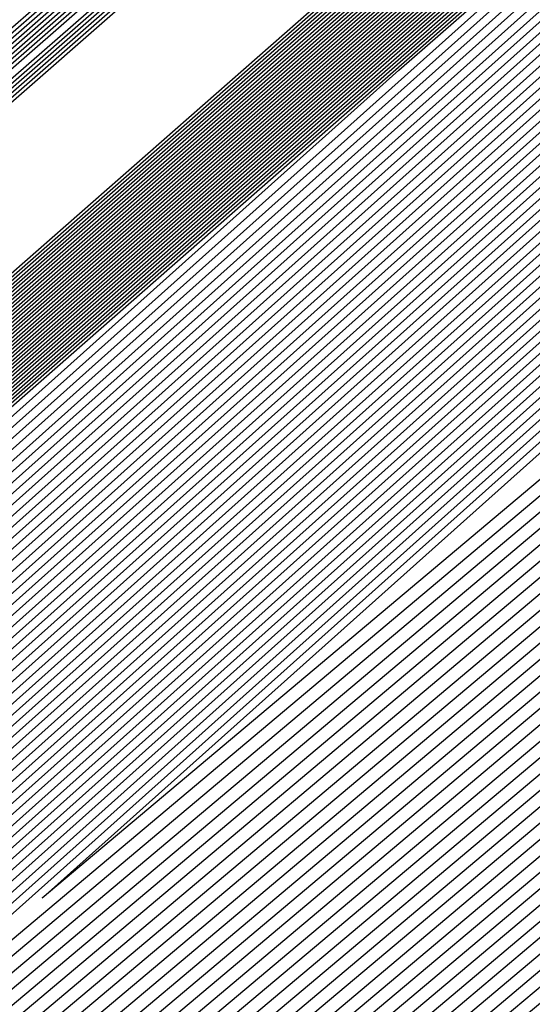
# Model space of a CAD drawing. Extents: x 3249832 to 3255657, y 13789405 to 13793316.
# Tile 761 of 1056: x 3253207.519 to 3253207.651, y 13791256.553 to 13791256.807. Entities that reach past the tile are written whole.
import ezdxf

# ---------------------------------------------------------------- set-up
doc = ezdxf.new("R2010")
doc.units = 0
doc.header["$LTSCALE"] = 100
doc.header["$MEASUREMENT"] = 0
for name, color, linetype in [('GRATIO_03231_CON', 1, 'CONTINUOUS'), ('GRATIO_0323_ICON', 1, 'CONTINUOUS'), ('TARGETS_EAST', 7, 'CONTINUOUS')]:
    doc.layers.add(name, color=color, linetype=linetype)

# ---------------------------------------------------------------- blocks, each defined once
blk = doc.blocks.new('Gratio_032316_contours')
at = {"layer": 'GRATIO_03231_CON', "color": 1, "linetype": 'Continuous', "flags": 128}
for points in [[(3253179.55027, 13791232.39503), (3253186.87441, 13791238.77001), (3253201.4775, 13791251.51898), (3253219.20823, 13791267.00714), (3253234.45763, 13791280.32933), (3253243.00028, 13791287.79153), (3253246.14511, 13791290.5444), (3253246.5846, 13791290.94974), (3253247.02187, 13791291.379), (3253250.20254, 13791294.24212), (3253258.88285, 13791301.95866), (3253274.44262, 13791315.73867), (3253292.7559, 13791331.95413), (3253308.32028, 13791345.76753)], [(3253180.16544, 13791232.93802), (3253187.28488, 13791239.13155), (3253201.72516, 13791251.73678), (3253219.33902, 13791267.12228), (3253234.51314, 13791280.37862), (3253243.01644, 13791287.80647), (3253246.14668, 13791290.54676), (3253246.58389, 13791290.95054), (3253247.01645, 13791291.37639), (3253250.16633, 13791294.21318), (3253258.7639, 13791301.85732), (3253274.17605, 13791315.50724), (3253292.31584, 13791331.56933), (3253307.73285, 13791345.25198)], [(3253180.78061, 13791233.481), (3253187.69534, 13791239.49309), (3253201.97282, 13791251.95458), (3253219.46981, 13791267.23741), (3253234.56866, 13791280.42791), (3253243.03259, 13791287.8214), (3253246.14825, 13791290.54912), (3253246.58317, 13791290.95133), (3253247.01103, 13791291.37378), (3253250.13013, 13791294.18424), (3253258.64495, 13791301.75599), (3253273.90947, 13791315.27582), (3253291.87577, 13791331.18453), (3253307.14542, 13791344.73643)], [(3253181.39578, 13791234.02399), (3253188.1058, 13791239.85463), (3253202.22048, 13791252.17237), (3253219.6006, 13791267.35254), (3253234.62418, 13791280.4772), (3253243.04874, 13791287.83633), (3253246.14982, 13791290.55149), (3253246.58246, 13791290.95213), (3253247.00561, 13791291.37117), (3253250.09393, 13791294.15529), (3253258.526, 13791301.65465), (3253273.6429, 13791315.0444), (3253291.4357, 13791330.79973), (3253306.55799, 13791344.22088)], [(3253182.62612, 13791235.10996), (3253188.92672, 13791240.5777), (3253202.71581, 13791252.60797), (3253219.86218, 13791267.58281), (3253234.73522, 13791280.57579), (3253243.08105, 13791287.8662), (3253246.15297, 13791290.55621), (3253246.58103, 13791290.95372), (3253246.99477, 13791291.36594), (3253250.02153, 13791294.09741), (3253258.2881, 13791301.45198), (3253273.10975, 13791314.58156), (3253290.55557, 13791330.03014), (3253305.38313, 13791343.18978)], [(3253183.24129, 13791235.65295), (3253189.33718, 13791240.93924), (3253202.96347, 13791252.82577), (3253219.99297, 13791267.69794), (3253234.79073, 13791280.62508), (3253243.0972, 13791287.88113), (3253246.15454, 13791290.55858), (3253246.58032, 13791290.95452), (3253246.98935, 13791291.36333), (3253249.98532, 13791294.06847), (3253258.16915, 13791301.35065), (3253272.84317, 13791314.35013), (3253290.11551, 13791329.64534), (3253304.7957, 13791342.67423)], [(3253189.74764, 13791241.30078), (3253203.21113, 13791253.04357), (3253220.12376, 13791267.81308), (3253234.84625, 13791280.67437), (3253243.11336, 13791287.89607), (3253246.15611, 13791290.56094), (3253246.57961, 13791290.95531), (3253246.98393, 13791291.36072), (3253249.94912, 13791294.03953), (3253258.05019, 13791301.24931), (3253272.5766, 13791314.11871), (3253289.67544, 13791329.26055), (3253304.20827, 13791342.15868)], [(3253190.1581, 13791241.66232), (3253203.45879, 13791253.26136), (3253220.25455, 13791267.92821), (3253234.90177, 13791280.72366), (3253243.12951, 13791287.911), (3253246.15768, 13791290.5633), (3253246.57889, 13791290.95611), (3253246.97851, 13791291.35811), (3253249.91292, 13791294.01058), (3253257.93124, 13791301.14798), (3253272.31002, 13791313.88729), (3253289.23538, 13791328.87575), (3253303.62084, 13791341.64313)]]:
    blk.add_lwpolyline(points, dxfattribs=at)
at = {"layer": 'GRATIO_03231_CON', "color": 5, "linetype": 'Continuous', "flags": 128}
for points in [[(3253178.31993, 13791231.30905), (3253186.05349, 13791238.04694), (3253200.98218, 13791251.08338), (3253218.94665, 13791266.77688), (3253234.34659, 13791280.23075), (3253242.96798, 13791287.76167), (3253246.14197, 13791290.53967), (3253246.58603, 13791290.94815), (3253247.02107, 13791291.37394), (3253250.18182, 13791294.2177), (3253258.80647, 13791301.88356), (3253274.26937, 13791315.56557), (3253292.48955, 13791331.61762), (3253308.02221, 13791345.18354)], [(3253177.70476, 13791230.76607), (3253185.64303, 13791237.6854), (3253200.73452, 13791250.86558), (3253218.81586, 13791266.66175), (3253234.29107, 13791280.18146), (3253242.95182, 13791287.74673), (3253246.1404, 13791290.53731), (3253246.58674, 13791290.94735), (3253247.01436, 13791291.36584), (3253250.12102, 13791294.16091), (3253258.59804, 13791301.69555), (3253273.79626, 13791315.14336), (3253291.70456, 13791330.92064), (3253306.97134, 13791344.25434)], [(3253177.08958, 13791230.22308), (3253185.23257, 13791237.32386), (3253200.48686, 13791250.64779), (3253218.68507, 13791266.54661), (3253234.23556, 13791280.13216), (3253242.93567, 13791287.7318), (3253246.13883, 13791290.53495), (3253246.58745, 13791290.94656), (3253247.00766, 13791291.35773), (3253250.06022, 13791294.10413), (3253258.38961, 13791301.50754), (3253273.32314, 13791314.72115), (3253290.91956, 13791330.22366), (3253305.92046, 13791343.32515)], [(3253176.47441, 13791229.68009), (3253184.82211, 13791236.96232), (3253200.23919, 13791250.42999), (3253218.55428, 13791266.43148), (3253234.18004, 13791280.08287), (3253242.91952, 13791287.71687), (3253246.13725, 13791290.53258), (3253246.58817, 13791290.94576), (3253247.00095, 13791291.34963), (3253249.99942, 13791294.04734), (3253258.18118, 13791301.31953), (3253272.85003, 13791314.29894), (3253290.13456, 13791329.52668), (3253304.86958, 13791342.39595)], [(3253175.24407, 13791228.59412), (3253184.00119, 13791236.23925), (3253199.74387, 13791249.99439), (3253218.2927, 13791266.20121), (3253234.069, 13791279.98429), (3253242.88721, 13791287.687), (3253246.13411, 13791290.52786), (3253246.58959, 13791290.94417), (3253246.98754, 13791291.33342), (3253249.87782, 13791293.93376), (3253257.76432, 13791300.94351), (3253271.9038, 13791313.45451), (3253288.56457, 13791328.13272), (3253302.76783, 13791340.53756)], [(3253196.57706, 13791247.03615), (3253203.47105, 13791253.1938), (3253218.75951, 13791266.60126), (3253234.06971, 13791279.98413), (3253242.88772, 13791287.68662), (3253246.13462, 13791290.52731), (3253246.59031, 13791290.94338), (3253246.98083, 13791291.32532), (3253249.81702, 13791293.87697), (3253257.55589, 13791300.7555), (3253271.43068, 13791313.0323), (3253287.77957, 13791327.43574), (3253301.71695, 13791339.60837)], [(3253196.71057, 13791247.15254), (3253203.58621, 13791253.29381), (3253218.83398, 13791266.66558), (3253234.10345, 13791280.01283), (3253242.89801, 13791287.6948), (3253246.13636, 13791290.52784), (3253246.59102, 13791290.94258), (3253246.97413, 13791291.31721), (3253249.75622, 13791293.82018), (3253257.34746, 13791300.56749), (3253270.95757, 13791312.61009), (3253286.99457, 13791326.73875), (3253300.66608, 13791338.67918)], [(3253196.84408, 13791247.26894), (3253203.70137, 13791253.39382), (3253218.90845, 13791266.7299), (3253234.13718, 13791280.04153), (3253242.9083, 13791287.70297), (3253246.13809, 13791290.52836), (3253246.59174, 13791290.94178), (3253246.96742, 13791291.30911), (3253249.69542, 13791293.76339), (3253257.13903, 13791300.37948), (3253270.48445, 13791312.18788), (3253286.20957, 13791326.04177), (3253299.6152, 13791337.74998)], [(3253197.11109, 13791247.50174), (3253203.93169, 13791253.59384), (3253219.0574, 13791266.85855), (3253234.20465, 13791280.09892), (3253242.92888, 13791287.71932), (3253246.14156, 13791290.52941), (3253246.59316, 13791290.94019), (3253246.95401, 13791291.2929), (3253249.57383, 13791293.64981), (3253256.72217, 13791300.00346), (3253269.53822, 13791311.34346), (3253284.63958, 13791324.64781), (3253297.51345, 13791335.89159)], [(3253197.2446, 13791247.61813), (3253204.04685, 13791253.69384), (3253219.13187, 13791266.92287), (3253234.23839, 13791280.12762), (3253242.93918, 13791287.72749), (3253246.1433, 13791290.52994), (3253246.59388, 13791290.9394), (3253246.9473, 13791291.28479), (3253249.51303, 13791293.59302), (3253256.51374, 13791299.81545), (3253269.06511, 13791310.92125), (3253283.85458, 13791323.95083), (3253296.46257, 13791334.9624)], [(3253197.37811, 13791247.73453), (3253204.16201, 13791253.79385), (3253219.20635, 13791266.98719), (3253234.27212, 13791280.15631), (3253242.94947, 13791287.73567), (3253246.14503, 13791290.53046), (3253246.59459, 13791290.9386), (3253246.9406, 13791291.27669), (3253249.45223, 13791293.53623), (3253256.30531, 13791299.62744), (3253268.59199, 13791310.49904), (3253283.06958, 13791323.25385), (3253295.41169, 13791334.0332)], [(3253197.51162, 13791247.85093), (3253204.27717, 13791253.89386), (3253219.28082, 13791267.05151), (3253234.30586, 13791280.18501), (3253242.95976, 13791287.74384), (3253246.14676, 13791290.53099), (3253246.5953, 13791290.9378), (3253246.93389, 13791291.26859), (3253249.39143, 13791293.47944), (3253256.09688, 13791299.43942), (3253268.11888, 13791310.07683), (3253282.28459, 13791322.55687), (3253294.36082, 13791333.10401)], [(3253197.77863, 13791248.08372), (3253204.50749, 13791254.09388), (3253219.42977, 13791267.18016), (3253234.37333, 13791280.2424), (3253242.98034, 13791287.76019), (3253246.15023, 13791290.53204), (3253246.59673, 13791290.93621), (3253246.92048, 13791291.25238), (3253249.26983, 13791293.36586), (3253255.68002, 13791299.0634), (3253267.17265, 13791309.2324), (3253280.71459, 13791321.16291), (3253292.25906, 13791331.24562), (3253298.86322, 13791336.86351)], [(3253197.91214, 13791248.20012), (3253204.62265, 13791254.19388), (3253219.50424, 13791267.24448), (3253234.40706, 13791280.2711), (3253242.99064, 13791287.76837), (3253246.15197, 13791290.53257), (3253246.59744, 13791290.93542), (3253246.91378, 13791291.24427), (3253249.20903, 13791293.30907), (3253255.47159, 13791298.87539), (3253266.69953, 13791308.81019), (3253279.9296, 13791320.46593), (3253291.20819, 13791330.31643), (3253297.66843, 13791335.81202)], [(3253198.04565, 13791248.31651), (3253204.73781, 13791254.29389), (3253219.57872, 13791267.3088), (3253234.4408, 13791280.2998), (3253243.00093, 13791287.77654), (3253246.1537, 13791290.53309), (3253246.59816, 13791290.93462), (3253246.90707, 13791291.23617), (3253249.14823, 13791293.25228), (3253255.26316, 13791298.68738), (3253266.22642, 13791308.38798), (3253279.1446, 13791319.76895), (3253290.15731, 13791329.38723), (3253296.47364, 13791334.76054)], [(3253198.17916, 13791248.43291), (3253204.85297, 13791254.3939), (3253219.65319, 13791267.37312), (3253234.47453, 13791280.32849), (3253243.01122, 13791287.78471), (3253246.15544, 13791290.53362), (3253246.59887, 13791290.93382), (3253246.90036, 13791291.22806), (3253249.08743, 13791293.19549), (3253255.05473, 13791298.49937), (3253265.7533, 13791307.96577), (3253278.3596, 13791319.07197), (3253289.10643, 13791328.45804), (3253295.27885, 13791333.70905)], [(3253198.44617, 13791248.6657), (3253205.08329, 13791254.59392), (3253219.80214, 13791267.50177), (3253234.542, 13791280.38589), (3253243.0318, 13791287.80106), (3253246.15891, 13791290.53467), (3253246.6003, 13791290.93223), (3253246.88695, 13791291.21186), (3253248.96583, 13791293.08191), (3253254.63787, 13791298.12335), (3253264.80707, 13791307.12135), (3253276.7896, 13791317.678), (3253287.00468, 13791326.59965), (3253292.88927, 13791331.60608), (3253295.95133, 13791334.07094)], [(3253198.57968, 13791248.7821), (3253205.19845, 13791254.69392), (3253219.87661, 13791267.56609), (3253234.57574, 13791280.41459), (3253243.04209, 13791287.80924), (3253246.16064, 13791290.53519), (3253246.60101, 13791290.93144), (3253246.88025, 13791291.20375), (3253248.90503, 13791293.02512), (3253254.42944, 13791297.93534), (3253264.33396, 13791306.69914), (3253276.00461, 13791316.98102), (3253285.9538, 13791325.67045), (3253291.69448, 13791330.55459), (3253294.7416, 13791333.01142)], [(3253198.71319, 13791248.8985), (3253205.31361, 13791254.79393), (3253219.95108, 13791267.63041), (3253234.60947, 13791280.44328), (3253243.05239, 13791287.81741), (3253246.16237, 13791290.53572), (3253246.60172, 13791290.93064), (3253246.87354, 13791291.19565), (3253248.84423, 13791292.96834), (3253254.22101, 13791297.74733), (3253263.86084, 13791306.27693), (3253275.21961, 13791316.28404), (3253284.90293, 13791324.74126), (3253290.49969, 13791329.50311), (3253293.53187, 13791331.9519)], [(3253198.8467, 13791249.0149), (3253205.42877, 13791254.89394), (3253220.02556, 13791267.69473), (3253234.64321, 13791280.47198), (3253243.06268, 13791287.82558), (3253246.16411, 13791290.53624), (3253246.60244, 13791290.92984), (3253246.86684, 13791291.18754), (3253248.78343, 13791292.91155), (3253254.01258, 13791297.55932), (3253263.38773, 13791305.85472), (3253274.43461, 13791315.58706), (3253283.85205, 13791323.81207), (3253289.3049, 13791328.45162), (3253292.32214, 13791330.89237), (3253295.39879, 13791333.38715)], [(3253199.11371, 13791249.24769), (3253205.65909, 13791255.09396), (3253220.17451, 13791267.82338), (3253234.71068, 13791280.52937), (3253243.08326, 13791287.84193), (3253246.16758, 13791290.53729), (3253246.60386, 13791290.92825), (3253246.85342, 13791291.17133), (3253248.66183, 13791292.79797), (3253253.59572, 13791297.1833), (3253262.4415, 13791305.01029), (3253272.86462, 13791314.1931), (3253281.7503, 13791321.95368), (3253286.91532, 13791326.34865), (3253289.90268, 13791328.77333), (3253293.18693, 13791331.45768)], [(3253199.24722, 13791249.36409), (3253205.77425, 13791255.19397), (3253220.24898, 13791267.8877), (3253234.74441, 13791280.55807), (3253243.09355, 13791287.85011), (3253246.16931, 13791290.53782), (3253246.60458, 13791290.92746), (3253246.84672, 13791291.16323), (3253248.60103, 13791292.74118), (3253253.38729, 13791296.99529), (3253261.96839, 13791304.58808), (3253272.07962, 13791313.49612), (3253280.69942, 13791321.02448), (3253285.72053, 13791325.29717), (3253288.69295, 13791327.71381), (3253292.081, 13791330.49295), (3253297.61917, 13791335.1971)], [(3253199.38073, 13791249.48048), (3253205.88941, 13791255.29397), (3253220.32345, 13791267.95202), (3253234.77815, 13791280.58677), (3253243.10385, 13791287.85828), (3253246.17105, 13791290.53834), (3253246.60529, 13791290.92666), (3253246.84001, 13791291.15513), (3253248.54023, 13791292.68439), (3253253.17886, 13791296.80728), (3253261.49527, 13791304.16587), (3253271.29462, 13791312.79914), (3253279.64854, 13791320.09529), (3253284.52574, 13791324.24568), (3253287.48322, 13791326.65429), (3253290.97507, 13791329.52822), (3253296.71525, 13791334.41022)], [(3253199.51424, 13791249.59688), (3253206.00457, 13791255.39398), (3253220.39793, 13791268.01634), (3253234.81188, 13791280.61546), (3253243.11414, 13791287.86646), (3253246.17278, 13791290.53887), (3253246.606, 13791290.92586), (3253246.83331, 13791291.14702), (3253248.47943, 13791292.6276), (3253252.97044, 13791296.61927), (3253261.02215, 13791303.74366), (3253270.50962, 13791312.10216), (3253278.59767, 13791319.16609), (3253283.33095, 13791323.1942), (3253286.27349, 13791325.59476), (3253289.86914, 13791328.56348), (3253295.81132, 13791333.62334)], [(3253199.78125, 13791249.82967), (3253206.23489, 13791255.594), (3253220.54687, 13791268.14499), (3253234.87935, 13791280.67286), (3253243.13472, 13791287.8828), (3253246.17625, 13791290.53992), (3253246.60743, 13791290.92427), (3253246.8199, 13791291.13081), (3253248.35784, 13791292.51402), (3253252.55358, 13791296.24325), (3253260.07593, 13791302.89924), (3253268.93963, 13791310.70819), (3253276.49591, 13791317.3077), (3253280.94137, 13791321.09123), (3253283.85403, 13791323.47572), (3253287.65728, 13791326.63402), (3253294.00347, 13791332.04958)], [(3253199.91476, 13791249.94607), (3253206.35005, 13791255.69401), (3253220.62135, 13791268.20931), (3253234.91309, 13791280.70156), (3253243.14501, 13791287.89098), (3253246.17798, 13791290.54045), (3253246.60814, 13791290.92348), (3253246.81319, 13791291.12271), (3253248.29704, 13791292.45723), (3253252.34515, 13791296.05524), (3253259.60281, 13791302.47703), (3253268.15463, 13791310.01121), (3253275.44504, 13791316.37851), (3253279.74658, 13791320.03974), (3253282.6443, 13791322.4162), (3253286.55135, 13791325.66929), (3253293.09954, 13791331.2627), (3253300.79521, 13791337.86923)], [(3253200.04827, 13791250.06247), (3253206.46521, 13791255.79401), (3253220.69582, 13791268.27363), (3253234.94682, 13791280.73025), (3253243.15531, 13791287.89915), (3253246.17972, 13791290.54097), (3253246.60886, 13791290.92268), (3253246.80649, 13791291.1146), (3253248.23624, 13791292.40044), (3253252.13672, 13791295.86723), (3253259.1297, 13791302.05482), (3253267.36963, 13791309.31423), (3253274.39416, 13791315.44932), (3253278.55179, 13791318.98826), (3253281.43456, 13791321.35667), (3253285.44542, 13791324.70455), (3253292.19561, 13791330.47582), (3253300.12972, 13791337.29016)], [(3253200.18178, 13791250.17887), (3253206.58037, 13791255.89402), (3253220.77029, 13791268.33795), (3253234.98056, 13791280.75895), (3253243.1656, 13791287.90733), (3253246.18145, 13791290.5415), (3253246.60957, 13791290.92188), (3253246.79978, 13791291.1065), (3253248.17544, 13791292.34365), (3253251.92829, 13791295.67922), (3253258.65658, 13791301.63261), (3253266.58464, 13791308.61725), (3253273.34328, 13791314.52012), (3253277.357, 13791317.93677), (3253280.22483, 13791320.29715), (3253284.33949, 13791323.73982), (3253291.29169, 13791329.68894), (3253299.46423, 13791336.71108)], [(3253200.44879, 13791250.41166), (3253206.81069, 13791256.09404), (3253220.91924, 13791268.4666), (3253235.04803, 13791280.81634), (3253243.18618, 13791287.92368), (3253246.18492, 13791290.54255), (3253246.611, 13791290.92029), (3253246.78637, 13791291.09029), (3253248.05384, 13791292.23007), (3253251.51143, 13791295.3032), (3253257.71035, 13791300.78818), (3253265.01464, 13791307.22329), (3253271.24153, 13791312.66173), (3253274.96742, 13791315.8338), (3253277.80537, 13791318.17811), (3253282.12763, 13791321.81036), (3253289.48383, 13791328.11518), (3253298.13324, 13791335.55292)], [(3253200.5823, 13791250.52806), (3253206.92586, 13791256.19405), (3253220.99372, 13791268.53092), (3253235.08176, 13791280.84504), (3253243.19647, 13791287.93185), (3253246.18666, 13791290.54307), (3253246.61171, 13791290.9195), (3253246.77966, 13791291.08219), (3253247.99304, 13791292.17328), (3253251.303, 13791295.11519), (3253257.23724, 13791300.36597), (3253264.22964, 13791306.52631), (3253270.19065, 13791311.73254), (3253273.77263, 13791314.78231), (3253276.59564, 13791317.11859), (3253281.0217, 13791320.84562), (3253288.57991, 13791327.3283), (3253297.46775, 13791334.97385)], [(3253200.71581, 13791250.64445), (3253207.04102, 13791256.29406), (3253221.06819, 13791268.59524), (3253235.1155, 13791280.87374), (3253243.20676, 13791287.94002), (3253246.18839, 13791290.5436), (3253246.61242, 13791290.9187), (3253246.77296, 13791291.07408), (3253247.93224, 13791292.11649), (3253251.09457, 13791294.92718), (3253256.76412, 13791299.94376), (3253263.44465, 13791305.82933), (3253269.13978, 13791310.80334), (3253272.57784, 13791313.73083), (3253275.38591, 13791316.05906), (3253279.91577, 13791319.88089), (3253287.67598, 13791326.54142), (3253296.80226, 13791334.39477)], [(3253200.84932, 13791250.76085), (3253207.15618, 13791256.39406), (3253221.14266, 13791268.65956), (3253235.14923, 13791280.90243), (3253243.21706, 13791287.9482), (3253246.19012, 13791290.54412), (3253246.61314, 13791290.9179), (3253246.76625, 13791291.06598), (3253247.87144, 13791292.0597), (3253250.88614, 13791294.73917), (3253256.29101, 13791299.52155), (3253262.65965, 13791305.13235), (3253268.0889, 13791309.87415), (3253271.38305, 13791312.67934), (3253274.17618, 13791314.99954), (3253278.80984, 13791318.91616), (3253286.77206, 13791325.75454), (3253296.13677, 13791333.81569)], [(3253201.11633, 13791250.99365), (3253207.3865, 13791256.59408), (3253221.29161, 13791268.78821), (3253235.2167, 13791280.95983), (3253243.23764, 13791287.96455), (3253246.19359, 13791290.54517), (3253246.61456, 13791290.91631), (3253246.75284, 13791291.04977), (3253247.74984, 13791291.94612), (3253250.46928, 13791294.36315), (3253255.34478, 13791298.67713), (3253261.08965, 13791303.73839), (3253265.98715, 13791308.01576), (3253268.99347, 13791310.57637), (3253271.75672, 13791312.8805), (3253276.59798, 13791316.9867), (3253284.9642, 13791324.18078), (3253294.80578, 13791332.65754)], [(3253201.24984, 13791251.11004), (3253207.50166, 13791256.69409), (3253221.36608, 13791268.85253), (3253235.25044, 13791280.98852), (3253243.24793, 13791287.97272), (3253246.19533, 13791290.5457), (3253246.61528, 13791290.91552), (3253246.74613, 13791291.04167), (3253247.68904, 13791291.88933), (3253250.26085, 13791294.17514), (3253254.87166, 13791298.25492), (3253260.30466, 13791303.04141), (3253264.93627, 13791307.08657), (3253267.79868, 13791309.52489), (3253270.54699, 13791311.82097), (3253275.49205, 13791316.02196), (3253284.06028, 13791323.3939), (3253294.14029, 13791332.07846)], [(3253201.38335, 13791251.22644), (3253207.61682, 13791256.7941), (3253221.44056, 13791268.91685), (3253235.28417, 13791281.01722), (3253243.25822, 13791287.9809), (3253246.19706, 13791290.54622), (3253246.61599, 13791290.91472), (3253246.73943, 13791291.03356), (3253247.62824, 13791291.83254), (3253250.05242, 13791293.98713), (3253254.39855, 13791297.83271), (3253259.51966, 13791302.34443), (3253263.88539, 13791306.15737), (3253266.60389, 13791308.4734), (3253269.33726, 13791310.76145), (3253274.38613, 13791315.05723), (3253283.15635, 13791322.60702), (3253293.4748, 13791331.49938)], [(3253201.51686, 13791251.34284), (3253207.73198, 13791256.8941), (3253221.51503, 13791268.98117), (3253235.31791, 13791281.04592), (3253243.26852, 13791287.98907), (3253246.1988, 13791290.54675), (3253246.6167, 13791290.91393), (3253246.73272, 13791291.02546), (3253247.56744, 13791291.77576), (3253249.84399, 13791293.79912), (3253253.92543, 13791297.41049), (3253258.73466, 13791301.64744), (3253262.83452, 13791305.22818), (3253265.4091, 13791307.42192), (3253268.12753, 13791309.70193), (3253273.2802, 13791314.0925), (3253282.25242, 13791321.82014), (3253292.80931, 13791330.9203), (3253301.81088, 13791338.63068)], [(3253201.78387, 13791251.57563), (3253207.9623, 13791257.09412), (3253221.66398, 13791269.10982), (3253235.38538, 13791281.10331), (3253243.2891, 13791288.00542), (3253246.20227, 13791290.5478), (3253246.61813, 13791290.91233), (3253246.71931, 13791291.00925), (3253247.44584, 13791291.66218), (3253249.42713, 13791293.4231), (3253252.9792, 13791296.56607), (3253257.16467, 13791300.25348), (3253260.73276, 13791303.36979), (3253263.01952, 13791305.31895), (3253265.70807, 13791307.58288), (3253271.06834, 13791312.16303), (3253280.44457, 13791320.24638), (3253291.47832, 13791329.76215), (3253300.88547, 13791337.82513)], [(3253201.91738, 13791251.69203), (3253208.07746, 13791257.19413), (3253221.73845, 13791269.17414), (3253235.41911, 13791281.13201), (3253243.29939, 13791288.01359), (3253246.204, 13791290.54832), (3253246.61884, 13791290.91154), (3253246.71261, 13791291.00114), (3253247.38504, 13791291.60539), (3253249.2187, 13791293.23509), (3253252.50609, 13791296.14386), (3253256.37967, 13791299.5565), (3253259.68189, 13791302.44059), (3253261.82473, 13791304.26746), (3253264.49834, 13791306.52336), (3253269.96241, 13791311.1983), (3253279.54064, 13791319.4595), (3253290.81283, 13791329.18307), (3253300.42277, 13791337.42236)], [(3253202.05089, 13791251.80842), (3253208.19262, 13791257.29414), (3253221.81293, 13791269.23846), (3253235.45285, 13791281.16071), (3253243.30968, 13791288.02177), (3253246.20573, 13791290.54885), (3253246.61956, 13791290.91074), (3253246.7059, 13791290.99304), (3253247.32424, 13791291.5486), (3253249.01027, 13791293.04708), (3253252.03297, 13791295.72165), (3253255.59467, 13791298.85952), (3253258.63101, 13791301.5114), (3253260.62994, 13791303.21597), (3253263.28861, 13791305.46384), (3253268.85648, 13791310.23357), (3253278.63672, 13791318.67262), (3253290.14734, 13791328.60399), (3253299.96006, 13791337.01958)], [(3253222.18973, 13791268.9562), (3253208.47101, 13791257.20698), (3253202.18439, 13791251.92482), (3253202.18439, 13791251.92482), (3253208.30778, 13791257.39414), (3253221.8874, 13791269.30278)], [(3253222.33685, 13791269.08692), (3253208.70035, 13791257.40813), (3253202.45141, 13791252.15761), (3253202.45141, 13791252.15761), (3253208.5381, 13791257.59416), (3253222.03635, 13791269.43142)], [(3253222.41042, 13791269.15229), (3253208.81502, 13791257.50869), (3253202.58492, 13791252.27401), (3253202.58492, 13791252.27401), (3253208.65326, 13791257.69417), (3253222.11082, 13791269.49575)], [(3253222.48398, 13791269.21765), (3253208.92969, 13791257.60926), (3253202.71843, 13791252.39041), (3253202.71843, 13791252.39041), (3253208.76842, 13791257.79418), (3253222.18529, 13791269.56007)], [(3253222.55754, 13791269.28301), (3253209.04436, 13791257.70983), (3253202.85194, 13791252.50681), (3253202.85193, 13791252.50681), (3253208.88358, 13791257.89419), (3253222.25977, 13791269.62439)], [(3253222.70467, 13791269.41374), (3253209.2737, 13791257.91097), (3253203.11895, 13791252.7396), (3253203.11895, 13791252.7396), (3253209.1139, 13791258.0942), (3253222.40871, 13791269.75304)], [(3253222.77823, 13791269.4791), (3253209.38837, 13791258.01154), (3253203.25246, 13791252.856), (3253203.25246, 13791252.856), (3253209.22906, 13791258.19421), (3253222.48319, 13791269.81736)], [(3253222.8518, 13791269.54447), (3253209.50304, 13791258.11211), (3253203.38597, 13791252.97239), (3253203.38597, 13791252.97239), (3253209.34422, 13791258.29422), (3253222.55766, 13791269.88168)], [(3253222.92536, 13791269.60983), (3253209.61771, 13791258.21268), (3253203.51947, 13791253.08879), (3253203.51947, 13791253.08879), (3253209.45938, 13791258.39423), (3253222.63214, 13791269.946)], [(3253294.55593, 13791331.78482), (3253282.65133, 13791321.30274), (3253268.6032, 13791309.01445), (3253256.6338, 13791298.60027), (3253249.91373, 13791292.81609), (3253247.40711, 13791290.71997), (3253247.02638, 13791290.44557), (3253246.62867, 13791290.09727), (3253243.8498, 13791287.66252), (3253236.27025, 13791281.09954), (3253223.07249, 13791269.74056), (3253209.84706, 13791258.41382), (3253203.78649, 13791253.32159), (3253203.78649, 13791253.32159), (3253209.68971, 13791258.59423), (3253222.78114, 13791270.07458), (3253235.89161, 13791281.53353), (3253243.79641, 13791288.43297), (3253249.04881, 13791292.99861), (3253256.14655, 13791299.14707), (3253268.13516, 13791309.52901), (3253282.25127, 13791321.73092), (3253294.2793, 13791332.07331)], [(3253294.30341, 13791331.56698), (3253282.46184, 13791321.1404), (3253268.48808, 13791308.91717), (3253256.58203, 13791298.55815), (3253249.89752, 13791292.80461), (3253247.40414, 13791290.71961), (3253247.02543, 13791290.44664), (3253246.629, 13791290.09938), (3253243.85878, 13791287.67218), (3253236.30279, 13791281.1296), (3253223.14605, 13791269.80592), (3253209.96173, 13791258.51439), (3253203.92, 13791253.43798), (3253203.92, 13791253.43798), (3253209.80487, 13791258.69424), (3253222.85565, 13791270.13885), (3253235.92547, 13791281.56208), (3253243.80512, 13791288.43921), (3253249.03601, 13791292.98573), (3253256.09723, 13791299.1022), (3253268.02248, 13791309.42905), (3253282.06389, 13791321.56632), (3253294.02824, 13791331.85395)], [(3253294.05089, 13791331.34915), (3253282.27235, 13791320.97806), (3253268.37296, 13791308.8199), (3253256.53026, 13791298.51602), (3253249.8813, 13791292.79314), (3253247.40117, 13791290.71925), (3253247.02448, 13791290.44772), (3253246.62933, 13791290.10149), (3253243.86776, 13791287.68184), (3253236.33533, 13791281.15966), (3253223.21961, 13791269.87129), (3253210.0764, 13791258.61496), (3253204.05351, 13791253.55438), (3253204.05351, 13791253.55438), (3253209.92004, 13791258.79424), (3253222.93017, 13791270.20313), (3253235.95934, 13791281.59062), (3253243.81382, 13791288.44544), (3253249.02321, 13791292.97286), (3253256.04791, 13791299.05733), (3253267.90979, 13791309.32909), (3253281.87651, 13791321.40172), (3253293.77719, 13791331.63458)], [(3253293.79837, 13791331.13131), (3253282.08285, 13791320.81572), (3253268.25784, 13791308.72262), (3253256.47849, 13791298.4739), (3253249.86508, 13791292.78166), (3253247.39821, 13791290.71889), (3253247.02354, 13791290.4488), (3253246.62966, 13791290.1036), (3253243.87675, 13791287.6915), (3253236.36787, 13791281.18972), (3253223.29318, 13791269.93665), (3253210.19107, 13791258.71553), (3253204.18702, 13791253.67078), (3253204.18701, 13791253.67078), (3253210.0352, 13791258.89424), (3253223.00468, 13791270.26741), (3253235.9932, 13791281.61917), (3253243.82253, 13791288.45167), (3253249.01041, 13791292.95999), (3253255.9986, 13791299.01245), (3253267.79711, 13791309.22914), (3253281.68913, 13791321.23712), (3253293.52613, 13791331.41522)], [(3253281.70387, 13791320.49104), (3253268.02759, 13791308.52807), (3253256.37495, 13791298.38965), (3253249.83265, 13791292.75871), (3253247.39227, 13791290.71816), (3253247.02165, 13791290.45095), (3253246.63032, 13791290.10782), (3253243.89471, 13791287.71083), (3253236.43295, 13791281.24983), (3253223.4403, 13791270.06738), (3253210.42041, 13791258.91666), (3253204.45403, 13791253.90357), (3253204.45403, 13791253.90357), (3253210.2655, 13791259.09429), (3253223.15342, 13791270.39627), (3253236.05998, 13791281.67732), (3253243.49467, 13791288.16911), (3253246.23629, 13791290.55891), (3253246.63094, 13791290.89792), (3253246.97688, 13791291.19282), (3253249.38096, 13791293.27243), (3253255.90221, 13791298.92109), (3253267.57241, 13791309.02875), (3253281.31446, 13791320.90786)], [(3253281.51437, 13791320.3287), (3253267.91246, 13791308.4308), (3253256.32319, 13791298.34753), (3253249.81643, 13791292.74723), (3253247.38931, 13791290.7178), (3253247.0207, 13791290.45203), (3253246.63065, 13791290.10993), (3253243.90369, 13791287.72049), (3253236.4655, 13791281.27989), (3253223.51387, 13791270.13274), (3253210.53508, 13791259.01723), (3253204.58754, 13791254.01997), (3253204.58754, 13791254.01997), (3253210.38066, 13791259.1943), (3253223.22789, 13791270.4606), (3253236.0937, 13791281.70603), (3253243.50493, 13791288.17732), (3253246.23793, 13791290.55953), (3253246.63143, 13791290.89735), (3253246.97568, 13791291.19044), (3253249.36691, 13791293.25849), (3253255.85289, 13791298.87622), (3253267.45972, 13791308.92879), (3253281.12708, 13791320.74326)], [(3253281.32488, 13791320.16636), (3253267.79734, 13791308.33352), (3253256.27142, 13791298.30541), (3253249.80022, 13791292.73576), (3253247.38634, 13791290.71744), (3253247.01976, 13791290.4531), (3253246.63098, 13791290.11204), (3253243.91267, 13791287.73015), (3253236.49804, 13791281.30995), (3253223.58743, 13791270.1981), (3253210.64975, 13791259.1178), (3253204.72105, 13791254.13636), (3253204.72105, 13791254.13637), (3253210.49582, 13791259.2943), (3253223.30236, 13791270.52492), (3253236.12742, 13791281.73474), (3253243.51518, 13791288.18552), (3253246.23956, 13791290.56015), (3253246.63193, 13791290.89678), (3253246.97448, 13791291.18805), (3253249.35287, 13791293.24455), (3253255.80356, 13791298.83135), (3253267.34704, 13791308.82884), (3253280.9397, 13791320.57865)], [(3253281.13539, 13791320.00402), (3253267.68222, 13791308.23625), (3253256.21965, 13791298.26328), (3253249.784, 13791292.72428), (3253247.38337, 13791290.71708), (3253247.01881, 13791290.45418), (3253246.63131, 13791290.11416), (3253243.92165, 13791287.73981), (3253236.53058, 13791281.34001), (3253223.66099, 13791270.26347), (3253210.76442, 13791259.21837), (3253204.85455, 13791254.25276), (3253204.85455, 13791254.25276), (3253210.61098, 13791259.39431), (3253223.37683, 13791270.58925), (3253236.16114, 13791281.76345), (3253243.52543, 13791288.19373), (3253246.2412, 13791290.56077), (3253246.63242, 13791290.89621), (3253246.97329, 13791291.18567), (3253249.33882, 13791293.23061), (3253255.75424, 13791298.78648), (3253267.23435, 13791308.72888), (3253280.75231, 13791320.41405)], [(3253267.45197, 13791308.0417), (3253256.11611, 13791298.17904), (3253249.75157, 13791292.70133), (3253247.37744, 13791290.71635), (3253247.01692, 13791290.45633), (3253246.63197, 13791290.11838), (3253243.93961, 13791287.75913), (3253236.59567, 13791281.40012), (3253223.80812, 13791270.3942), (3253210.99376, 13791259.41951), (3253205.12157, 13791254.48556), (3253205.12157, 13791254.48556), (3253210.84129, 13791259.59433), (3253223.52577, 13791270.7179), (3253236.22858, 13791281.82086), (3253243.54593, 13791288.21014), (3253246.24446, 13791290.562), (3253246.6334, 13791290.89508), (3253246.97089, 13791291.1809), (3253249.31072, 13791293.20273), (3253255.65559, 13791298.69674), (3253267.00898, 13791308.52897)], [(3253267.33685, 13791307.94442), (3253256.06434, 13791298.13691), (3253249.73535, 13791292.68985), (3253247.37447, 13791290.71599), (3253247.01598, 13791290.45741), (3253246.6323, 13791290.12049), (3253243.9486, 13791287.76879), (3253236.62821, 13791281.43018), (3253223.88168, 13791270.45956), (3253211.10843, 13791259.52008), (3253205.25508, 13791254.60195), (3253205.25508, 13791254.60195), (3253210.95645, 13791259.69434), (3253223.60023, 13791270.78223), (3253236.2623, 13791281.84957), (3253243.55619, 13791288.21834), (3253246.2461, 13791290.56262), (3253246.63389, 13791290.89451), (3253246.96969, 13791291.17852), (3253249.29667, 13791293.18879), (3253255.60626, 13791298.65187), (3253266.8963, 13791308.42902)], [(3253267.22172, 13791307.84715), (3253256.01257, 13791298.09479), (3253249.71913, 13791292.67838), (3253247.37151, 13791290.71563), (3253247.01503, 13791290.45848), (3253246.63263, 13791290.1226), (3253243.95758, 13791287.77846), (3253236.66075, 13791281.46024), (3253223.95525, 13791270.52492), (3253211.2231, 13791259.62065), (3253205.38858, 13791254.71835), (3253205.38859, 13791254.71835), (3253211.07161, 13791259.79435), (3253223.6747, 13791270.84655), (3253236.29602, 13791281.87828), (3253243.56644, 13791288.22655), (3253246.24773, 13791290.56324), (3253246.63439, 13791290.89394), (3253246.9685, 13791291.17613), (3253249.28262, 13791293.17485), (3253255.55694, 13791298.607), (3253266.78361, 13791308.32906)], [(3253267.1066, 13791307.74987), (3253255.96081, 13791298.05266), (3253249.70292, 13791292.6669), (3253247.36854, 13791290.71526), (3253247.01409, 13791290.45956), (3253246.63296, 13791290.12471), (3253243.96656, 13791287.78812), (3253236.69329, 13791281.49029), (3253224.02881, 13791270.59029), (3253211.33777, 13791259.72122), (3253205.52209, 13791254.83475), (3253205.52209, 13791254.83475), (3253211.18677, 13791259.89435), (3253223.74917, 13791270.91088), (3253236.32974, 13791281.90699), (3253243.57669, 13791288.23475), (3253246.24937, 13791290.56386), (3253246.63488, 13791290.89337), (3253246.9673, 13791291.17375), (3253249.26858, 13791293.16091), (3253255.50762, 13791298.56213), (3253266.67093, 13791308.22911)], [(3253266.87636, 13791307.55532), (3253255.85727, 13791297.96842), (3253249.67048, 13791292.64395), (3253247.36261, 13791290.71454), (3253247.01219, 13791290.46171), (3253246.63362, 13791290.12893), (3253243.98452, 13791287.80744), (3253236.75838, 13791281.55041), (3253224.17594, 13791270.72101), (3253211.56711, 13791259.92236), (3253205.78911, 13791255.06754), (3253205.78911, 13791255.06754), (3253211.41709, 13791260.09437), (3253223.89811, 13791271.03953), (3253236.39717, 13791281.9644), (3253243.59719, 13791288.25117), (3253246.25263, 13791290.56509), (3253246.63586, 13791290.89224), (3253246.96491, 13791291.16898), (3253249.24048, 13791293.13303), (3253255.40897, 13791298.4724), (3253266.44556, 13791308.0292)], [(3253266.76123, 13791307.45805), (3253255.8055, 13791297.92629), (3253249.65427, 13791292.63247), (3253247.35964, 13791290.71418), (3253247.01125, 13791290.46279), (3253246.63395, 13791290.13104), (3253243.9935, 13791287.8171), (3253236.79092, 13791281.58047), (3253224.2495, 13791270.78638), (3253211.68179, 13791260.02293), (3253205.92262, 13791255.18394), (3253205.92262, 13791255.18394), (3253211.53225, 13791260.19438), (3253223.97258, 13791271.10386), (3253236.43089, 13791281.99311), (3253243.60744, 13791288.25937), (3253246.25427, 13791290.56571), (3253246.63635, 13791290.89167), (3253246.96371, 13791291.1666), (3253249.22643, 13791293.11909), (3253255.35964, 13791298.42753), (3253266.33287, 13791307.92924)], [(3253266.64611, 13791307.36077), (3253255.75373, 13791297.88417), (3253249.63805, 13791292.621), (3253247.35667, 13791290.71382), (3253247.0103, 13791290.46387), (3253246.63428, 13791290.13316), (3253244.00248, 13791287.82676), (3253236.82346, 13791281.61053), (3253224.32306, 13791270.85174), (3253211.79646, 13791260.1235), (3253206.05613, 13791255.30034), (3253206.05613, 13791255.30033), (3253211.64741, 13791260.29439), (3253224.04705, 13791271.16818), (3253236.46461, 13791282.02182), (3253243.6177, 13791288.26758), (3253246.2559, 13791290.56633), (3253246.63684, 13791290.8911), (3253246.96251, 13791291.16422), (3253249.21238, 13791293.10515), (3253255.31032, 13791298.38266), (3253266.22019, 13791307.82929)], [(3253266.53099, 13791307.2635), (3253255.70196, 13791297.84205), (3253249.62183, 13791292.60952), (3253247.35371, 13791290.71345), (3253247.00936, 13791290.46494), (3253246.63461, 13791290.13527), (3253244.01147, 13791287.83642), (3253236.856, 13791281.64058), (3253224.39663, 13791270.9171), (3253211.91113, 13791260.22407), (3253206.18963, 13791255.41673), (3253206.18963, 13791255.41673), (3253211.76257, 13791260.3944), (3253224.12152, 13791271.23251), (3253236.49833, 13791282.05053), (3253243.62795, 13791288.27578), (3253246.25754, 13791290.56695), (3253246.63734, 13791290.89054), (3253246.96131, 13791291.16183), (3253249.19833, 13791293.09121), (3253255.26099, 13791298.33779), (3253266.1075, 13791307.72933)], [(3253266.30074, 13791307.06895), (3253255.59843, 13791297.7578), (3253249.5894, 13791292.58657), (3253247.34778, 13791290.71273), (3253247.00747, 13791290.4671), (3253246.63526, 13791290.13949), (3253244.02943, 13791287.85574), (3253236.92109, 13791281.7007), (3253224.54375, 13791271.04783), (3253212.14047, 13791260.42521), (3253206.45665, 13791255.64953), (3253206.45665, 13791255.64953), (3253211.99289, 13791260.59441), (3253224.27046, 13791271.36115), (3253236.56577, 13791282.10794), (3253243.64845, 13791288.29219), (3253246.2608, 13791290.56818), (3253246.63832, 13791290.8894), (3253246.95892, 13791291.15707), (3253249.17024, 13791293.06333), (3253255.16235, 13791298.24805), (3253265.88213, 13791307.52942)], [(3253266.18562, 13791306.97167), (3253255.54666, 13791297.71567), (3253249.57318, 13791292.57509), (3253247.34481, 13791290.71237), (3253247.00652, 13791290.46817), (3253246.63559, 13791290.1416), (3253244.03841, 13791287.86541), (3253236.95363, 13791281.73076), (3253224.61732, 13791271.1132), (3253212.25514, 13791260.52577), (3253206.59016, 13791255.76592), (3253206.59016, 13791255.76592), (3253212.10805, 13791260.69442), (3253224.34492, 13791271.42548), (3253236.59949, 13791282.13665), (3253243.6587, 13791288.3004), (3253246.26244, 13791290.5688), (3253246.63881, 13791290.88883), (3253246.95772, 13791291.15468), (3253249.15619, 13791293.04939), (3253255.11302, 13791298.20318), (3253265.76944, 13791307.42947)], [(3253266.07049, 13791306.8744), (3253255.49489, 13791297.67355), (3253249.55697, 13791292.56362), (3253247.34184, 13791290.712), (3253247.00558, 13791290.46925), (3253246.63592, 13791290.14371), (3253244.04739, 13791287.87507), (3253236.98617, 13791281.76081), (3253224.69088, 13791271.17856), (3253212.36981, 13791260.62634), (3253206.72366, 13791255.88232), (3253206.72367, 13791255.88232), (3253212.22321, 13791260.79443), (3253224.41939, 13791271.4898), (3253236.63321, 13791282.16536), (3253243.66895, 13791288.30861), (3253246.26407, 13791290.56942), (3253246.6393, 13791290.88827), (3253246.95652, 13791291.1523), (3253249.14214, 13791293.03545), (3253255.0637, 13791298.15831), (3253265.65676, 13791307.32951)], [(3253265.95537, 13791306.77712), (3253255.44312, 13791297.63143), (3253249.54075, 13791292.55214), (3253247.33888, 13791290.71164), (3253247.00463, 13791290.47032), (3253246.63625, 13791290.14582), (3253244.05637, 13791287.88473), (3253237.01871, 13791281.79087), (3253224.76444, 13791271.24392), (3253212.48448, 13791260.72691), (3253206.85717, 13791255.99872), (3253206.85717, 13791255.99872), (3253212.33837, 13791260.89444), (3253224.49386, 13791271.55413), (3253236.66693, 13791282.19407), (3253243.67921, 13791288.31681), (3253246.26571, 13791290.57004), (3253246.6398, 13791290.8877), (3253246.95533, 13791291.14992), (3253249.12809, 13791293.02151), (3253255.01437, 13791298.11344), (3253265.54407, 13791307.22956)], [(3253265.72512, 13791306.58257), (3253255.33958, 13791297.54718), (3253249.50832, 13791292.52919), (3253247.33294, 13791290.71092), (3253247.00274, 13791290.47248), (3253246.63691, 13791290.15005), (3253244.07433, 13791287.90405), (3253237.0838, 13791281.85099), (3253224.91157, 13791271.37465), (3253212.71382, 13791260.92805), (3253207.12419, 13791256.23151), (3253207.12419, 13791256.23151), (3253212.56869, 13791261.09446), (3253224.6428, 13791271.68278), (3253236.73437, 13791282.25148), (3253243.69971, 13791288.33322), (3253246.26897, 13791290.57127), (3253246.64078, 13791290.88656), (3253246.95293, 13791291.14515), (3253249.1, 13791292.99362), (3253254.91572, 13791298.02371), (3253265.3187, 13791307.02965)], [(3253265.61, 13791306.4853), (3253255.28781, 13791297.50506), (3253249.4921, 13791292.51771), (3253247.32998, 13791290.71056), (3253247.0018, 13791290.47355), (3253246.63724, 13791290.15216), (3253244.08331, 13791287.91371), (3253237.11634, 13791281.88104), (3253224.98513, 13791271.44001), (3253212.82849, 13791261.02862), (3253207.2577, 13791256.34791), (3253207.2577, 13791256.34791), (3253212.68385, 13791261.19447), (3253224.71727, 13791271.7471), (3253236.76809, 13791282.28019), (3253243.70996, 13791288.34143), (3253246.27061, 13791290.57189), (3253246.64127, 13791290.88599), (3253246.95174, 13791291.14277), (3253249.08595, 13791292.97968), (3253254.8664, 13791297.97884), (3253265.20602, 13791306.92969)], [(3253265.49488, 13791306.38803), (3253255.23605, 13791297.46293), (3253249.47588, 13791292.50624), (3253247.32701, 13791290.71019), (3253247.00085, 13791290.47463), (3253246.63757, 13791290.15427), (3253244.0923, 13791287.92337), (3253237.14888, 13791281.9111), (3253225.0587, 13791271.50538), (3253212.94316, 13791261.12919), (3253207.39121, 13791256.46431), (3253207.39121, 13791256.46431), (3253212.79901, 13791261.29448), (3253224.79174, 13791271.81143), (3253236.80181, 13791282.3089), (3253243.72021, 13791288.34963), (3253246.27224, 13791290.57251), (3253246.64176, 13791290.88543), (3253246.95054, 13791291.14038), (3253249.0719, 13791292.96574), (3253254.81708, 13791297.93397), (3253265.09333, 13791306.82974)], [(3253265.37976, 13791306.29075), (3253255.18428, 13791297.42081), (3253249.45967, 13791292.49476), (3253247.32404, 13791290.70983), (3253246.9999, 13791290.47571), (3253246.6379, 13791290.15638), (3253244.10128, 13791287.93303), (3253237.18142, 13791281.94116), (3253225.13226, 13791271.57074), (3253213.05783, 13791261.22976), (3253207.52471, 13791256.5807), (3253207.52471, 13791256.5807), (3253212.91417, 13791261.39448), (3253224.86621, 13791271.87575), (3253236.83553, 13791282.33761), (3253243.73047, 13791288.35784), (3253246.27388, 13791290.57313), (3253246.64226, 13791290.88486), (3253246.94934, 13791291.138), (3253249.05785, 13791292.9518), (3253254.76775, 13791297.8891), (3253264.98065, 13791306.72978)]]:
    blk.add_lwpolyline(points, dxfattribs=at)
at = {"layer": 'GRATIO_0323_ICON', "color": 7, "linetype": 'Continuous', "flags": 128}
for points in [[(3253175.85924, 13791229.13711), (3253184.41165, 13791236.60078), (3253199.99153, 13791250.21219), (3253218.42349, 13791266.31635), (3253234.12452, 13791280.03358), (3253242.90336, 13791287.70193), (3253246.13568, 13791290.53022), (3253246.58888, 13791290.94497), (3253246.99424, 13791291.34152), (3253249.93862, 13791293.99055), (3253257.97275, 13791301.13152), (3253272.37691, 13791313.87673), (3253289.34956, 13791328.8297), (3253303.81871, 13791341.46676)], [(3253182.01095, 13791234.56698), (3253188.51626, 13791240.21616), (3253202.46814, 13791252.39017), (3253219.73139, 13791267.46768), (3253234.6797, 13791280.5265), (3253243.0649, 13791287.85127), (3253246.1514, 13791290.55385), (3253246.58175, 13791290.95293), (3253247.00019, 13791291.36856), (3253250.05773, 13791294.12635), (3253258.40705, 13791301.55332), (3253273.37632, 13791314.81298), (3253290.99564, 13791330.41494), (3253305.97056, 13791343.70533)], [(3253196.97758, 13791247.38534), (3253203.81653, 13791253.49383), (3253218.98293, 13791266.79423), (3253234.17092, 13791280.07022), (3253242.91859, 13791287.71115), (3253246.13983, 13791290.52889), (3253246.59245, 13791290.94099), (3253246.96072, 13791291.301), (3253249.63462, 13791293.7066), (3253256.9306, 13791300.19147), (3253270.01134, 13791311.76567), (3253285.42458, 13791325.34479), (3253298.56432, 13791336.82079)], [(3253197.64512, 13791247.96732), (3253204.39233, 13791253.99387), (3253219.3553, 13791267.11584), (3253234.33959, 13791280.21371), (3253242.97005, 13791287.75202), (3253246.1485, 13791290.53152), (3253246.59602, 13791290.93701), (3253246.92719, 13791291.26048), (3253249.33063, 13791293.42265), (3253255.88845, 13791299.25141), (3253267.64576, 13791309.65462), (3253281.49959, 13791321.85989), (3253293.30994, 13791332.17482)], [(3253198.31266, 13791248.54931), (3253204.96813, 13791254.49391), (3253219.72766, 13791267.43745), (3253234.50827, 13791280.35719), (3253243.02151, 13791287.79289), (3253246.15717, 13791290.53414), (3253246.59958, 13791290.93303), (3253246.89366, 13791291.21996), (3253249.02663, 13791293.1387), (3253254.8463, 13791298.31136), (3253265.28019, 13791307.54356), (3253277.5746, 13791318.37498), (3253288.05556, 13791327.52884), (3253294.08406, 13791332.65756)], [(3253198.9802, 13791249.13129), (3253205.54393, 13791254.99395), (3253220.10003, 13791267.75905), (3253234.67694, 13791280.50068), (3253243.07297, 13791287.83376), (3253246.16584, 13791290.53677), (3253246.60315, 13791290.92905), (3253246.86013, 13791291.17944), (3253248.72263, 13791292.85476), (3253253.80415, 13791297.37131), (3253262.91461, 13791305.43251), (3253273.64961, 13791314.89008), (3253282.80117, 13791322.88287), (3253288.11011, 13791327.40014), (3253291.11241, 13791329.83285), (3253294.29286, 13791332.42241)], [(3253199.64774, 13791249.71328), (3253206.11974, 13791255.49399), (3253220.4724, 13791268.08067), (3253234.84562, 13791280.64416), (3253243.12443, 13791287.87463), (3253246.17452, 13791290.53939), (3253246.60672, 13791290.92507), (3253246.8266, 13791291.13892), (3253248.41864, 13791292.57081), (3253252.76201, 13791296.43126), (3253260.54904, 13791303.32145), (3253269.72463, 13791311.40518), (3253277.54679, 13791318.2369), (3253282.13616, 13791322.14271), (3253285.06376, 13791324.53524), (3253288.76321, 13791327.59875), (3253294.90739, 13791332.83646)], [(3253200.31528, 13791250.29526), (3253206.69554, 13791255.99403), (3253220.84477, 13791268.40227), (3253235.01429, 13791280.78765), (3253243.17589, 13791287.9155), (3253246.18319, 13791290.54202), (3253246.61028, 13791290.92109), (3253246.79307, 13791291.0984), (3253248.11464, 13791292.28686), (3253251.71986, 13791295.49121), (3253258.18347, 13791301.21039), (3253265.79964, 13791307.92027), (3253272.29241, 13791313.59093), (3253276.16221, 13791316.88528), (3253279.0151, 13791319.23763), (3253283.23356, 13791322.77509), (3253290.38776, 13791328.90206), (3253298.79874, 13791336.132)], [(3253200.98282, 13791250.87725), (3253207.27134, 13791256.49407), (3253221.21714, 13791268.72389), (3253235.18297, 13791280.93113), (3253243.22735, 13791287.95637), (3253246.19186, 13791290.54465), (3253246.61385, 13791290.91711), (3253246.75955, 13791291.05787), (3253247.81064, 13791292.00291), (3253250.67771, 13791294.55116), (3253255.81789, 13791299.09934), (3253261.87465, 13791304.43537), (3253267.03802, 13791308.94496), (3253270.18826, 13791311.62786), (3253272.96645, 13791313.94002), (3253277.70391, 13791317.95143), (3253285.86813, 13791324.96766), (3253295.47128, 13791333.23661)], [(3253201.65036, 13791251.45923), (3253207.84714, 13791256.99411), (3253221.5895, 13791269.04549), (3253235.35164, 13791281.07462), (3253243.27881, 13791287.99724), (3253246.20053, 13791290.54727), (3253246.61742, 13791290.91313), (3253246.72602, 13791291.01735), (3253247.50664, 13791291.71897), (3253249.63556, 13791293.61111), (3253253.45232, 13791296.98828), (3253257.94966, 13791300.95046), (3253261.78364, 13791304.29898), (3253264.21431, 13791306.37043), (3253266.9178, 13791308.64241), (3253272.17427, 13791313.12777), (3253281.3485, 13791321.03326), (3253292.14381, 13791330.34122), (3253301.34818, 13791338.22791)], [(3253222.26329, 13791269.02156), (3253208.58568, 13791257.30755), (3253202.3179, 13791252.04122), (3253202.3179, 13791252.04122), (3253208.42294, 13791257.49415), (3253221.96187, 13791269.36711)], [(3253222.63111, 13791269.34838), (3253209.15903, 13791257.8104), (3253202.98544, 13791252.6232), (3253202.98544, 13791252.6232), (3253208.99874, 13791257.99419), (3253222.33424, 13791269.68871)], [(3253294.80845, 13791332.00265), (3253282.84083, 13791321.46507), (3253268.71833, 13791309.11172), (3253256.68557, 13791298.6424), (3253249.92995, 13791292.82756), (3253247.41007, 13791290.72034), (3253247.02732, 13791290.44449), (3253246.62834, 13791290.09516), (3253243.84082, 13791287.65286), (3253236.2377, 13791281.06949), (3253222.99892, 13791269.67519), (3253209.73238, 13791258.31325), (3253203.65298, 13791253.20519), (3253203.65298, 13791253.20519), (3253209.57454, 13791258.49423), (3253222.70663, 13791270.0103), (3253235.85774, 13791281.50498), (3253243.7877, 13791288.42674), (3253249.0616, 13791293.01148), (3253256.19586, 13791299.19195), (3253268.24784, 13791309.62896), (3253282.43865, 13791321.89552), (3253294.53035, 13791332.29267)], [(3253281.89336, 13791320.65338), (3253268.14271, 13791308.62535), (3253256.42672, 13791298.43178), (3253249.84887, 13791292.77018), (3253247.39524, 13791290.71852), (3253247.02259, 13791290.44987), (3253246.62999, 13791290.10571), (3253243.88573, 13791287.70117), (3253236.40041, 13791281.21978), (3253223.36674, 13791270.00201), (3253210.30574, 13791258.8161), (3253204.32052, 13791253.78717), (3253204.32052, 13791253.78717), (3253210.15034, 13791258.99428), (3253223.07895, 13791270.33195), (3253236.02626, 13791281.64861), (3253243.48442, 13791288.1609), (3253246.23466, 13791290.5583), (3253246.63045, 13791290.89848), (3253246.97808, 13791291.1952), (3253249.39501, 13791293.28637), (3253255.95153, 13791298.96595), (3253267.68509, 13791309.1287), (3253281.50184, 13791321.07246)], [(3253280.94589, 13791319.84168), (3253267.5671, 13791308.13897), (3253256.16788, 13791298.22116), (3253249.76778, 13791292.7128), (3253247.38041, 13791290.71671), (3253247.01787, 13791290.45526), (3253246.63164, 13791290.11627), (3253243.93063, 13791287.74947), (3253236.56312, 13791281.37006), (3253223.73456, 13791270.32883), (3253210.87909, 13791259.31894), (3253204.98806, 13791254.36916), (3253204.98806, 13791254.36916), (3253210.72614, 13791259.49432), (3253223.4513, 13791270.65358), (3253236.19486, 13791281.79216), (3253243.53568, 13791288.20193), (3253246.24283, 13791290.56139), (3253246.63291, 13791290.89565), (3253246.97209, 13791291.18328), (3253249.32477, 13791293.21667), (3253255.70491, 13791298.74161), (3253267.12167, 13791308.62893), (3253280.56493, 13791320.24945)], [(3253266.99148, 13791307.6526), (3253255.90904, 13791298.01054), (3253249.6867, 13791292.65542), (3253247.36557, 13791290.7149), (3253247.01314, 13791290.46064), (3253246.63329, 13791290.12682), (3253243.97554, 13791287.79778), (3253236.72583, 13791281.52035), (3253224.10237, 13791270.65565), (3253211.45244, 13791259.82179), (3253205.6556, 13791254.95114), (3253205.6556, 13791254.95114), (3253211.30193, 13791259.99436), (3253223.82364, 13791270.9752), (3253236.36345, 13791281.93569), (3253243.58694, 13791288.24296), (3253246.251, 13791290.56448), (3253246.63537, 13791290.89281), (3253246.9661, 13791291.17137), (3253249.25453, 13791293.14697), (3253255.45829, 13791298.51727), (3253266.55824, 13791308.12915)], [(3253266.41586, 13791307.16622), (3253255.65019, 13791297.79992), (3253249.60562, 13791292.59805), (3253247.35074, 13791290.71309), (3253247.00841, 13791290.46602), (3253246.63494, 13791290.13738), (3253244.02045, 13791287.84608), (3253236.88854, 13791281.67064), (3253224.47019, 13791270.98247), (3253212.0258, 13791260.32464), (3253206.32314, 13791255.53313), (3253206.32314, 13791255.53313), (3253211.87773, 13791260.49441), (3253224.19599, 13791271.29683), (3253236.53205, 13791282.07923), (3253243.6382, 13791288.28399), (3253246.25917, 13791290.56757), (3253246.63783, 13791290.88997), (3253246.96012, 13791291.15945), (3253249.18429, 13791293.07727), (3253255.21167, 13791298.29292), (3253265.99481, 13791307.62938)], [(3253265.84025, 13791306.67985), (3253255.39135, 13791297.5893), (3253249.52453, 13791292.54067), (3253247.33591, 13791290.71128), (3253247.00369, 13791290.4714), (3253246.63658, 13791290.14793), (3253244.06535, 13791287.89439), (3253237.05125, 13791281.82093), (3253224.83801, 13791271.30929), (3253212.59915, 13791260.82748), (3253206.99068, 13791256.11511), (3253206.99068, 13791256.11512), (3253212.45353, 13791260.99445), (3253224.56833, 13791271.61845), (3253236.70065, 13791282.22277), (3253243.68946, 13791288.32502), (3253246.26734, 13791290.57065), (3253246.64029, 13791290.88713), (3253246.95413, 13791291.14753), (3253249.11404, 13791293.00756), (3253254.96505, 13791298.06857), (3253265.43139, 13791307.1296)]]:
    blk.add_lwpolyline(points, dxfattribs=at)

msp = doc.modelspace()

# ---------------------------------------------------------------- block references
at = {"layer": 'TARGETS_EAST'}
msp.add_blockref('Gratio_032316_contours', (0, 0), dxfattribs=at)

doc.saveas('drawing.dxf')
